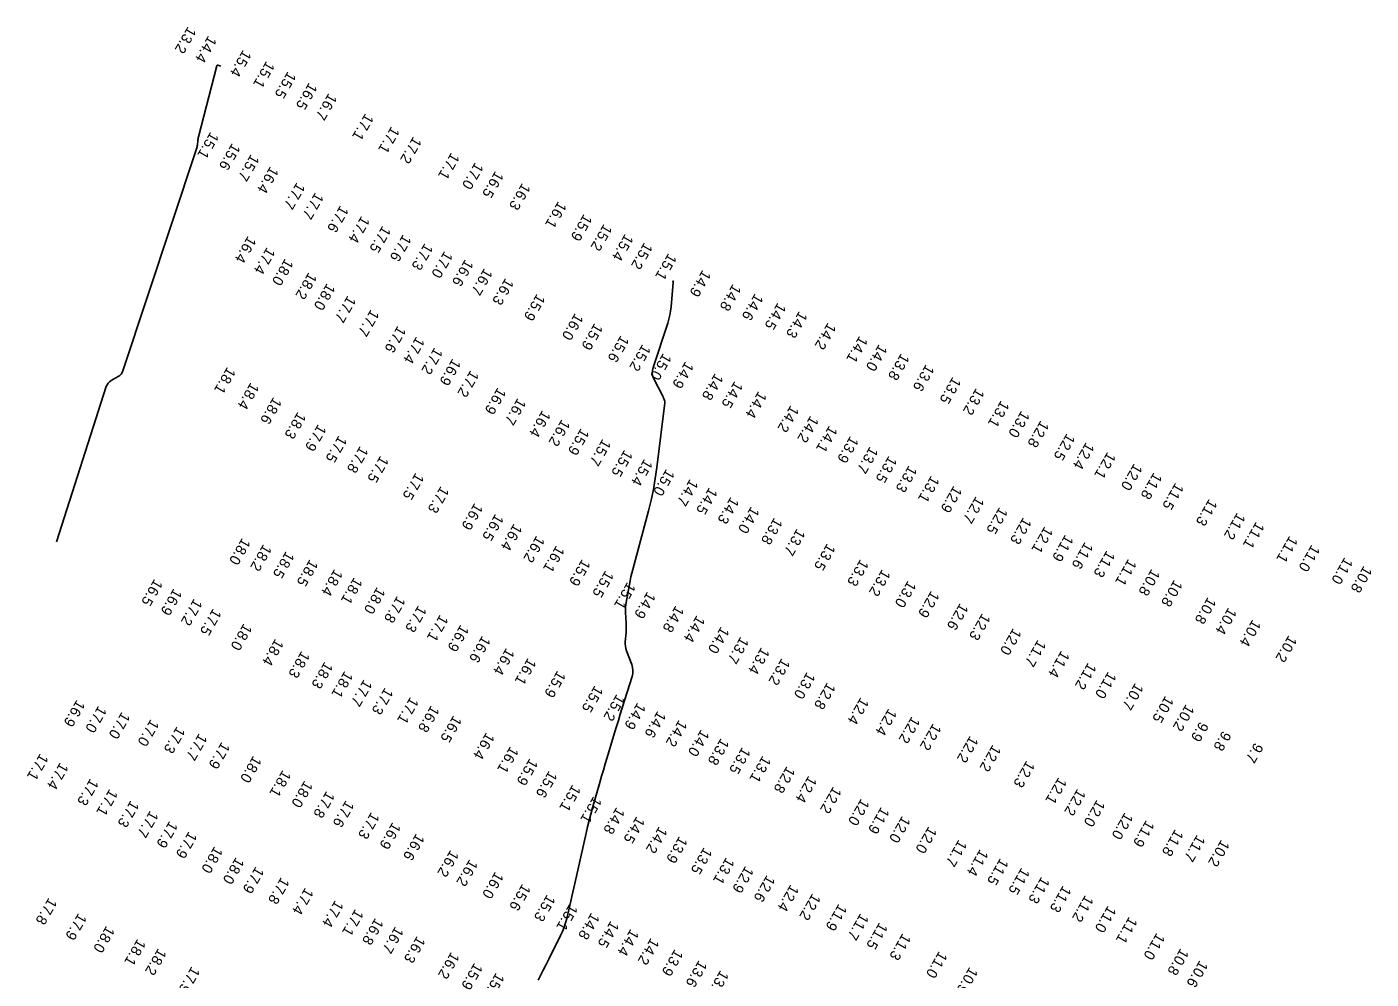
# Model space of a CAD drawing. Extents: x 988130 to 1132882, y 654656 to 841453.
# Drawn here: x 1032422 to 1033064, y 791940 to 792395 of the extents above; entities that cross this region are included whole.
import ezdxf

# ---------------------------------------------------------------- set-up
doc = ezdxf.new("R2010")
doc.units = 0
doc.layers.add('V-TOPO-MAJR', color=7, linetype='Continuous')
doc.layers.add('V-TOPO-SOUN', color=7, linetype='Continuous')

msp = doc.modelspace()

# ---------------------------------------------------------------- linework, layer by layer
at = {"layer": 'V-TOPO-MAJR'}
for points in [[(1032514.97, 792375.81), (1032513.59, 792376.33), (1032513.38, 792376.38), (1032513.22, 792376.34), (1032513.09, 792376.23), (1032513.01, 792376.03), (1032504.32, 792342.2), (1032504.2, 792341.72), (1032504.11, 792341.24), (1032504.03, 792340.75), (1032503.97, 792340.27), (1032503.76, 792338.31), (1032503.69, 792337.82), (1032503.6, 792337.34), (1032503.49, 792336.87), (1032503.34, 792336.4), (1032468.25, 792230.55), (1032467.88, 792229.69), (1032467.37, 792228.94), (1032466.73, 792228.3), (1032465.96, 792227.77), (1032462.59, 792225.87), (1032461.81, 792225.34), (1032461.18, 792224.7), (1032460.67, 792223.94), (1032460.31, 792223.08), (1032436.54, 792148.95)], [(1032731.09, 792273.11), (1032730.59, 792273.29), (1032730.53, 792273.31), (1032730.5, 792273.3), (1032730.5, 792273.27), (1032730.53, 792273.22), (1032730.71, 792272.96), (1032730.75, 792272.9), (1032730.78, 792272.83), (1032730.79, 792272.76), (1032730.79, 792272.68), (1032729.75, 792261), (1032729.52, 792259.04), (1032729.18, 792257.11), (1032728.73, 792255.19), (1032728.16, 792253.3), (1032721.15, 792232.13), (1032720.82, 792230.66), (1032720.78, 792229.23), (1032721.05, 792227.82), (1032721.61, 792226.43), (1032725.63, 792218.72), (1032725.77, 792218.44), (1032725.9, 792218.17), (1032726.03, 792217.89), (1032726.14, 792217.6), (1032726.61, 792216.47), (1032726.71, 792216.18), (1032726.77, 792215.89), (1032726.79, 792215.6), (1032726.77, 792215.29), (1032722.95, 792184.44), (1032722.21, 792179.21), (1032721.29, 792174.02), (1032720.2, 792168.86), (1032718.93, 792163.74), (1032711.49, 792135.87), (1032711.03, 792134.08), (1032710.6, 792132.27), (1032710.21, 792130.47), (1032709.86, 792128.65), (1032708.28, 792120.12), (1032708.09, 792118.92), (1032707.98, 792117.72), (1032707.95, 792116.51), (1032707.98, 792115.29), (1032708.29, 792110.2), (1032708.34, 792109.09), (1032708.35, 792107.99), (1032708.32, 792106.88), (1032708.25, 792105.77), (1032707.9, 792101.35), (1032707.87, 792100.26), (1032707.96, 792099.18), (1032708.17, 792098.12), (1032708.51, 792097.07), (1032710.97, 792090.56), (1032711.39, 792089.13), (1032711.56, 792087.69), (1032711.47, 792086.24), (1032711.14, 792084.79), (1032706.44, 792069.78), (1032705.51, 792066.83), (1032704.6, 792063.87), (1032703.69, 792060.92), (1032702.79, 792057.96), (1032699.21, 792046.13), (1032698.32, 792043.17), (1032697.44, 792040.2), (1032696.58, 792037.23), (1032695.73, 792034.26), (1032692.29, 792022.15), (1032691.46, 792019.14), (1032690.67, 792016.11), (1032689.93, 792013.07), (1032689.22, 792010.03), (1032683.88, 791986.1), (1032683.41, 791984), (1032682.93, 791981.9), (1032682.44, 791979.8), (1032681.95, 791977.7), (1032679.95, 791969.32), (1032679.39, 791967.25), (1032678.72, 791965.22), (1032677.93, 791963.23), (1032677.03, 791961.28), (1032671.41, 791949.99), (1032670.17, 791947.5), (1032668.91, 791945.01), (1032667.65, 791942.53), (1032666.37, 791940.05)]]:
    msp.add_lwpolyline(points, dxfattribs=at)

# ---------------------------------------------------------------- texts
at = {"layer": 'V-TOPO-SOUN'}
for s, p in [('13.2 ', (1032499.27, 792395)), ('14.4 ', (1032509.02, 792390.68)), ('15.4 ', (1032525.59, 792383.89)), ('15.1 ', (1032536.69, 792378.55)), ('15.5 ', (1032546.93, 792373.61)), ('16.5 ', (1032557.05, 792368.25)), ('16.7 ', (1032566.4, 792363.23)), ('17.1 ', (1032583.91, 792353.59)), ('17.1 ', (1032596.31, 792347.38)), ('15.1 ', (1032510.05, 792344.79)), ('17.2 ', (1032606.78, 792342.52)), ('15.6 ', (1032520.35, 792339.39)), ('15.7 ', (1032529.36, 792334.14)), ('17.1 ', (1032624.88, 792334.88)), ('16.4 ', (1032538.57, 792328.34)), ('17.0 ', (1032636.29, 792330.24)), ('16.5 ', (1032645.93, 792326.14)), ('17.7 ', (1032551.21, 792320.71)), ('17.7 ', (1032560.05, 792315.95)), ('16.3 ', (1032658.74, 792320.37)), ('17.6 ', (1032571.97, 792309.71)), ('16.1 ', (1032675.94, 792311.68)), ('17.4 ', (1032582.08, 792304.7)), ('15.9 ', (1032688.15, 792305.58)), ('17.5 ', (1032592.13, 792300)), ('17.6 ', (1032601.89, 792295.86)), ('15.2 ', (1032697.68, 792300.88)), ('15.4 ', (1032707.81, 792296.14)), ('16.4 ', (1032527.9, 792295.13)), ('17.4 ', (1032536.96, 792289.77)), ('17.3 ', (1032612.24, 792291.69)), ('15.2 ', (1032716.97, 792292.05)), ('18.0 ', (1032545.62, 792284.36)), ('17.0 ', (1032621.67, 792287.95)), ('16.6 ', (1032631.53, 792284.01)), ('15.1 ', (1032728.47, 792286.89)), ('18.2 ', (1032556.86, 792277.76)), ('16.7 ', (1032640.64, 792279.76)), ('14.9 ', (1032744.8, 792278.98)), ('18.0 ', (1032565.59, 792272.59)), ('16.3 ', (1032650.74, 792275.06)), ('14.8 ', (1032759.22, 792272.24)), ('17.7 ', (1032575.49, 792266.7)), ('15.9 ', (1032665.74, 792267.54)), ('14.6 ', (1032769.78, 792267.72)), ('14.5 ', (1032780.64, 792263.34)), ('17.7 ', (1032586.56, 792260.12)), ('16.0 ', (1032683.94, 792258.3)), ('14.3 ', (1032790.85, 792259.32)), ('17.6 ', (1032599.36, 792252.33)), ('15.9 ', (1032693.26, 792253.58)), ('14.2 ', (1032804.55, 792253.78)), ('17.4 ', (1032608.25, 792247.16)), ('15.6 ', (1032705.79, 792247.79)), ('14.1 ', (1032819.63, 792247.49)), ('17.2 ', (1032616.9, 792241.97)), ('15.2 ', (1032716.1, 792243.52)), ('15.0 ', (1032726.01, 792239.28)), ('14.0 ', (1032828.93, 792243.54)), ('13.8 ', (1032839.5, 792239.18)), ('18.1 ', (1032518.07, 792232.69)), ('16.9 ', (1032625.52, 792236.67)), ('14.9 ', (1032736.59, 792235.29)), ('13.6 ', (1032851.35, 792233.94)), ('18.4 ', (1032529.24, 792225.29)), ('17.2 ', (1032634.1, 792231.13)), ('14.8 ', (1032750.72, 792229.67)), ('14.5 ', (1032760.07, 792225.93)), ('13.5 ', (1032864.11, 792227.96)), ('16.9 ', (1032647.08, 792222.9)), ('14.4 ', (1032771.45, 792221.13)), ('13.2 ', (1032875.26, 792222.6)), ('18.6 ', (1032540.06, 792218.29)), ('16.7 ', (1032656.59, 792217.84)), ('16.4 ', (1032668.35, 792212.05)), ('14.2 ', (1032786.8, 792214.39)), ('13.1 ', (1032887.16, 792216.7)), ('18.3 ', (1032551.65, 792211.23)), ('16.2 ', (1032677.61, 792207.72)), ('14.2 ', (1032796.26, 792209.43)), ('13.0 ', (1032896.88, 792211.84)), ('12.8 ', (1032906.05, 792207.11)), ('17.9 ', (1032561.36, 792205.36)), ('17.5 ', (1032571.21, 792199.99)), ('15.9 ', (1032686.75, 792203.46)), ('14.1 ', (1032805.2, 792204.72)), ('13.9 ', (1032815.25, 792199.73)), ('12.5 ', (1032918.54, 792201)), ('17.8 ', (1032581.38, 792194.97)), ('15.7 ', (1032697.1, 792198.36)), ('15.5 ', (1032707.5, 792193.18)), ('13.7 ', (1032824.6, 792194.73)), ('12.4 ', (1032927.7, 792196.77)), ('17.5 ', (1032591.12, 792190.36)), ('15.4 ', (1032717.01, 792188.85)), ('13.5 ', (1032833.59, 792190.28)), ('12.1 ', (1032937.94, 792192.16)), ('12.0 ', (1032950.62, 792186.65)), ('17.5 ', (1032607.92, 792182.21)), ('15.0 ', (1032727.48, 792184.05)), ('13.3 ', (1032843.17, 792185.7)), ('13.1 ', (1032853.84, 792180.85)), ('11.8 ', (1032960.03, 792182.37)), ('17.3 ', (1032619.91, 792175.83)), ('14.7 ', (1032738.76, 792179.23)), ('14.5 ', (1032747.95, 792175.24)), ('12.9 ', (1032864.57, 792176.03)), ('11.5 ', (1032970.35, 792177.43)), ('16.9 ', (1032636.03, 792167.78)), ('14.3 ', (1032758.2, 792170.68)), ('12.7 ', (1032875.16, 792170.97)), ('11.3 ', (1032986.37, 792169.74)), ('16.5 ', (1032645.94, 792162.65)), ('14.0 ', (1032767.94, 792166.13)), ('13.8 ', (1032778.95, 792160.81)), ('12.5 ', (1032886.41, 792165.86)), ('12.3 ', (1032897.76, 792160.96)), ('11.2 ', (1032999.77, 792163.21)), ('16.4 ', (1032654.78, 792157.95)), ('13.7 ', (1032789.81, 792155.57)), ('12.1 ', (1032907.95, 792156.65)), ('11.1 ', (1033008.84, 792158.88)), ('18.0 ', (1032525.17, 792151.15)), ('18.2 ', (1032535.28, 792148.17)), ('16.2 ', (1032665.55, 792152.25)), ('13.5 ', (1032804.21, 792148.51)), ('11.9 ', (1032917.77, 792152.71)), ('11.6 ', (1032927.14, 792149.2)), ('11.1 ', (1033024.77, 792152.13)), ('11.0 ', (1033035.34, 792147.93)), ('18.5 ', (1032546.06, 792144.81)), ('16.1 ', (1032674.98, 792147.52)), ('11.3 ', (1032937.57, 792145.17)), ('11.0 ', (1033051.02, 792141.9)), ('18.5 ', (1032557.41, 792140.93)), ('18.4 ', (1032569.18, 792136.32)), ('15.9 ', (1032687.33, 792141.06)), ('15.5 ', (1032698.45, 792135.62)), ('13.3 ', (1032820.04, 792140.99)), ('13.2 ', (1032830.44, 792136.19)), ('11.1 ', (1032947.87, 792141.15)), ('10.8 ', (1032958.99, 792136.39)), ('10.8 ', (1033060.2, 792137.84)), ('16.5 ', (1032483.29, 792131.58)), ('18.1 ', (1032578.56, 792132.4)), ('15.1 ', (1032708.9, 792130.11)), ('13.0 ', (1032842.73, 792130.78)), ('10.8 ', (1032969.77, 792131.2)), ('16.9 ', (1032492.5, 792127.07)), ('17.2 ', (1032502.19, 792122.2)), ('18.0 ', (1032589.49, 792127.75)), ('17.8 ', (1032599.11, 792123.49)), ('14.9 ', (1032718.43, 792125.54)), ('12.9 ', (1032853.81, 792125.94)), ('10.8 ', (1032985.83, 792122.94)), ('17.5 ', (1032511.29, 792117.52)), ('17.3 ', (1032609.19, 792119.02)), ('14.8 ', (1032731.98, 792118.96)), ('12.6 ', (1032867.6, 792120.07)), ('10.4 ', (1032995.63, 792117.96)), ('18.0 ', (1032525.92, 792110.38)), ('17.1 ', (1032619.55, 792114.57)), ('16.9 ', (1032629.35, 792109.77)), ('14.4 ', (1032741.99, 792114.23)), ('12.3 ', (1032878.17, 792115.2)), ('10.4 ', (1033007.16, 792112.25)), ('18.4 ', (1032540.98, 792103.09)), ('16.6 ', (1032639.69, 792104.53)), ('14.0 ', (1032753.59, 792108.87)), ('13.7 ', (1032762.89, 792104.02)), ('12.0 ', (1032892.95, 792108.15)), ('10.2 ', (1033024.35, 792104.72)), ('18.3 ', (1032553.48, 792097.22)), ('16.4 ', (1032651.13, 792098.65)), ('13.4 ', (1032772.81, 792099)), ('11.7 ', (1032904.68, 792102.58)), ('11.4 ', (1032915.92, 792097.41)), ('18.3 ', (1032564.5, 792092.13)), ('16.1 ', (1032661.49, 792093.92)), ('13.2 ', (1032782.53, 792093.78)), ('11.2 ', (1032928.68, 792091.67)), ('18.1 ', (1032574.04, 792087.7)), ('15.9 ', (1032675.54, 792087.87)), ('13.0 ', (1032794.58, 792087.21)), ('11.0 ', (1032938.25, 792087.4)), ('17.7 ', (1032583.22, 792083.68)), ('17.3 ', (1032593.25, 792079.76)), ('15.5 ', (1032693.38, 792080.81)), ('12.8 ', (1032804.25, 792082.23)), ('10.7 ', (1032951.14, 792081.97)), ('16.9 ', (1032446.24, 792073.96)), ('17.0 ', (1032456.58, 792071.14)), ('17.1 ', (1032605.38, 792075.31)), ('16.8 ', (1032615.3, 792071.3)), ('15.2 ', (1032703.79, 792076.65)), ('14.9 ', (1032713.73, 792072.64)), ('12.4 ', (1032820.17, 792075.07)), ('10.5 ', (1032965.56, 792075.88)), ('10.2 ', (1032975.37, 792071.83)), ('17.0 ', (1032467.73, 792068.19)), ('17.0 ', (1032481.51, 792064.68)), ('16.5 ', (1032625.96, 792066.52)), ('14.6 ', (1032723.38, 792068.7)), ('12.4 ', (1032833.5, 792069.81)), ('12.2 ', (1032844.6, 792066.03)), ('17.3 ', (1032494.01, 792061.26)), ('16.4 ', (1032641.6, 792058.44)), ('14.2 ', (1032733.5, 792064.4)), ('14.0 ', (1032744.05, 792059.79)), ('12.2 ', (1032854.71, 792062.69)), ('9.9', (1032982.09, 792063.62)), ('9.8', (1032992.92, 792059.19)), ('17.7 ', (1032504.55, 792057.92)), ('17.9 ', (1032515.37, 792053.86)), ('16.1 ', (1032653.07, 792051.8)), ('13.8 ', (1032753.52, 792055.63)), ('12.2 ', (1032872.37, 792056.8)), ('12.2 ', (1032883.18, 792052.54)), ('9.7', (1033008.21, 792053.51)), ('17.1 ', (1032428.77, 792048.38)), ('18.0 ', (1032530.46, 792047.27)), ('15.9 ', (1032662.28, 792045.99)), ('13.5 ', (1032763.71, 792051.41)), ('13.1 ', (1032773.45, 792047.29)), ('17.4 ', (1032438.31, 792044.08)), ('18.1 ', (1032544.48, 792040.46)), ('15.6 ', (1032671.52, 792040.13)), ('12.8 ', (1032784.97, 792042.29)), ('12.3 ', (1032899.33, 792044.96)), ('17.3 ', (1032452.7, 792036.4)), ('18.0 ', (1032554.9, 792035.4)), ('15.1 ', (1032682.74, 792033.5)), ('12.4 ', (1032795.35, 792037.73)), ('12.2 ', (1032807.1, 792032.59)), ('12.1 ', (1032914.59, 792037.02)), ('17.1 ', (1032461.88, 792031.44)), ('17.3 ', (1032472, 792025.98)), ('17.8 ', (1032565.37, 792030.44)), ('17.6 ', (1032574.63, 792026.04)), ('15.1 ', (1032692.76, 792027.98)), ('12.0 ', (1032820.43, 792026.84)), ('12.2 ', (1032923.61, 792031.53)), ('12.0 ', (1032932.86, 792026.29)), ('17.7 ', (1032481.24, 792021.1)), ('17.3 ', (1032586.7, 792020.39)), ('14.8 ', (1032703.73, 792022.74)), ('11.9 ', (1032829.96, 792022.86)), ('12.0 ', (1032946.19, 792020.21)), ('17.9 ', (1032490.48, 792016.15)), ('16.9 ', (1032596.88, 792015.55)), ('14.5 ', (1032713.29, 792018.37)), ('14.2 ', (1032724.03, 792013.58)), ('12.0 ', (1032840.01, 792018.58)), ('12.0 ', (1032852.6, 792013.58)), ('11.9 ', (1032956.38, 792016.57)), ('17.9 ', (1032499.71, 792011.19)), ('16.6 ', (1032608.19, 792010.22)), ('13.9 ', (1032733.67, 792008.88)), ('11.7 ', (1032866.95, 792007.25)), ('11.8 ', (1032970.18, 792012.2)), ('11.7 ', (1032980.63, 792009.6)), ('10.2 ', (1032992.2, 792007.24)), ('18.0 ', (1032511.94, 792004.11)), ('16.2 ', (1032624.54, 792002.34)), ('13.5 ', (1032745.42, 792003.62)), ('11.4 ', (1032877.13, 792002.74)), ('18.0 ', (1032522.17, 791998.9)), ('17.9 ', (1032531.63, 791994.46)), ('16.2 ', (1032633.6, 791997.9)), ('13.1 ', (1032756.04, 791998.81)), ('12.9 ', (1032765.2, 791994.7)), ('11.5 ', (1032886.77, 791998.43)), ('11.5 ', (1032896.91, 791993.91)), ('17.8 ', (1032543.74, 791989.36)), ('16.0 ', (1032645.91, 791992)), ('12.6 ', (1032775.44, 791990.38)), ('11.3 ', (1032906.44, 791989.61)), ('17.4 ', (1032555.24, 791984.38)), ('15.6 ', (1032658.84, 791986.24)), ('15.3 ', (1032670.6, 791981.1)), ('12.4 ', (1032786.78, 791985.88)), ('12.2 ', (1032797.19, 791981.65)), ('11.3 ', (1032916.72, 791985.39)), ('17.8 ', (1032432.88, 791979.58)), ('17.4 ', (1032569.54, 791978.39)), ('15.1 ', (1032681.3, 791976.62)), ('11.9 ', (1032809.71, 791976.66)), ('11.2 ', (1032927.32, 791980.83)), ('11.0 ', (1032938.16, 791975.8)), ('17.9 ', (1032447.04, 791972.22)), ('17.1 ', (1032579.1, 791974.16)), ('16.8 ', (1032588.63, 791969.91)), ('14.8 ', (1032691.73, 791972.46)), ('14.5 ', (1032700.98, 791968.6)), ('11.7 ', (1032820.1, 791972.17)), ('11.1 ', (1032948.26, 791970.52)), ('18.0 ', (1032460.37, 791966.2)), ('16.7 ', (1032598.2, 791965.87)), ('14.4 ', (1032710.45, 791964.69)), ('11.5 ', (1032829.13, 791967.81)), ('11.3 ', (1032840.2, 791962.6)), ('11.0 ', (1032961.39, 791962.81)), ('18.1 ', (1032475.23, 791959.97)), ('18.2 ', (1032485.1, 791955.45)), ('16.3 ', (1032608.57, 791961.31)), ('14.2 ', (1032720.14, 791960.4)), ('10.8 ', (1032972.78, 791955.44)), ('16.2 ', (1032624.85, 791953.7)), ('13.9 ', (1032731.54, 791955.06)), ('13.6 ', (1032743.01, 791949.77)), ('11.0 ', (1032857.61, 791954.08)), ('10.6 ', (1032981.91, 791949.68)), ('17.9 ', (1032501.06, 791946.81)), ('15.9 ', (1032635.93, 791948.52)), ('15.7 ', (1032646.28, 791943.84)), ('13.3 ', (1032753.3, 791945.02)), ('10.9 ', (1032872.14, 791946.53))]:
    msp.add_text(s, height=5, rotation=240, dxfattribs=at).set_placement(p)

doc.saveas('drawing.dxf')
